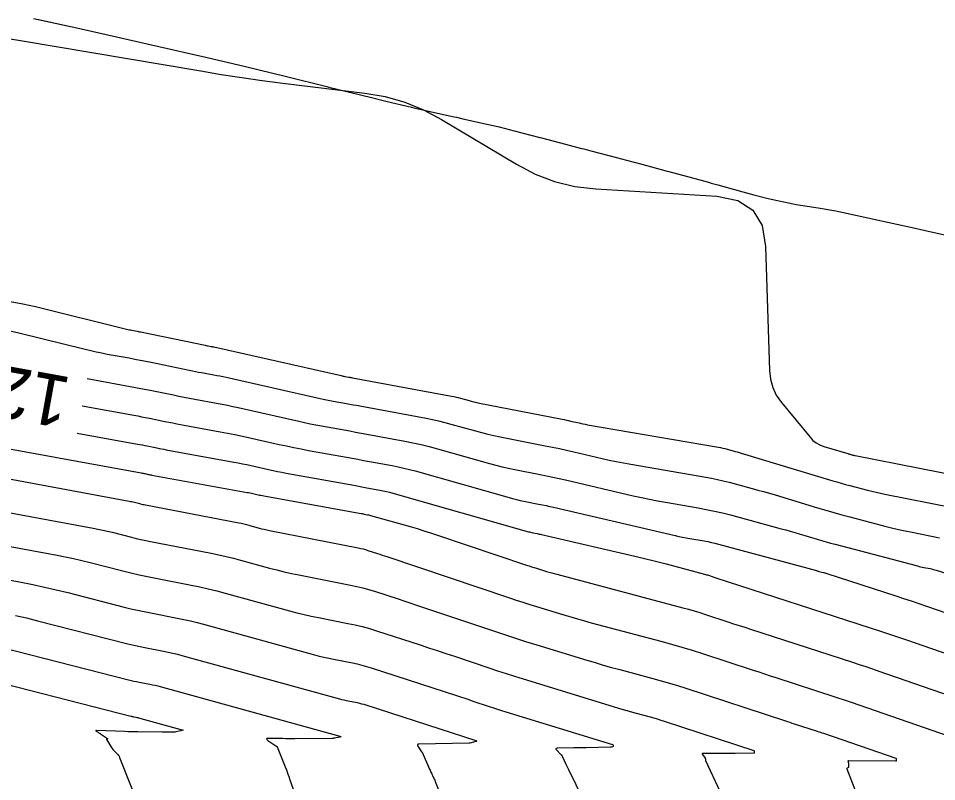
# Model space of a CAD drawing. Extents: x 658976 to 668721, y 639543 to 647196.
# Drawn here: x 662336.7 to 662443.4, y 642458.7 to 642547.4 of the extents above; entities that cross this region are included whole.
import ezdxf

# ---------------------------------------------------------------- set-up
doc = ezdxf.new("R2010")
doc.units = 0
for name, color, linetype in [('Ex_Contour Labels', 7, 'Continuous'), ('Ex_Major Contours', 7, 'Continuous'), ('Ex_Minor Contours', 7, 'Continuous'), ('R_Ramp 20 Degree Des Ls', 7, 'Continuous'), ('R_Ramp 20 Degree_Min Ls', 7, 'Continuous')]:
    doc.layers.add(name, color=color, linetype=linetype)

msp = doc.modelspace()

# ---------------------------------------------------------------- linework, layer by layer
at = {"layer": 'Ex_Major Contours'}
for points in [[(662344.16, 642502.39), (662350.15, 642501.3), (662350.61, 642501.22), (662351.06, 642501.13), (662351.51, 642501.04), (662351.96, 642500.95), (662353.77, 642500.58), (662354.22, 642500.49), (662354.68, 642500.4), (662355.13, 642500.31), (662355.58, 642500.22), (662360.18, 642499.39), (662361.04, 642499.23), (662361.9, 642499.06), (662362.76, 642498.88), (662363.61, 642498.69), (662367.02, 642497.92), (662367.88, 642497.73), (662368.74, 642497.55), (662369.59, 642497.38), (662370.45, 642497.22), (662374.85, 642496.43), (662375.51, 642496.31), (662376.18, 642496.19), (662376.85, 642496.06), (662377.52, 642495.94), (662380.18, 642495.45), (662380.85, 642495.32), (662381.51, 642495.17), (662382.17, 642495.01), (662382.82, 642494.83), (662393.74, 642491.73), (662394.16, 642491.62), (662394.59, 642491.51), (662395.02, 642491.41), (662395.45, 642491.32), (662397.18, 642490.98), (662397.61, 642490.9), (662398.04, 642490.81), (662398.47, 642490.71), (662398.89, 642490.62), (662413.05, 642487.32), (662413.47, 642487.23), (662413.89, 642487.14), (662414.31, 642487.06), (662414.73, 642486.98), (662416.41, 642486.7), (662416.83, 642486.62), (662417.25, 642486.53), (662417.66, 642486.43), (662418.08, 642486.33), (662429.44, 642483.26), (662429.47, 642483.25), (662429.49, 642483.24), (662429.52, 642483.23), (662429.54, 642483.23), (662429.64, 642483.2), (662429.66, 642483.19), (662429.69, 642483.18), (662429.71, 642483.18), (662429.74, 642483.17), (662430.27, 642483.03), (662430.37, 642483), (662430.47, 642482.98), (662430.56, 642482.95), (662430.66, 642482.92), (662438.69, 642480.31), (662439.58, 642480.02), (662440.46, 642479.73), (662441.34, 642479.43), (662442.22, 642479.13), (662445.74, 642477.92)], [(662327.53, 642487.58), (662341.23, 642485.04), (662342.19, 642484.86), (662343.15, 642484.65), (662344.11, 642484.43), (662345.06, 642484.2), (662348.87, 642483.23), (662349.82, 642482.99), (662350.78, 642482.77), (662351.73, 642482.56), (662352.7, 642482.37), (662356.8, 642481.58), (662357.8, 642481.38), (662358.8, 642481.15), (662359.79, 642480.91), (662360.78, 642480.65), (662368.25, 642478.59), (662369.09, 642478.37), (662369.93, 642478.16), (662370.77, 642477.97), (662371.62, 642477.8), (662375.01, 642477.13), (662375.85, 642476.95), (662376.69, 642476.75), (662377.52, 642476.52), (662378.35, 642476.27), (662383.4, 642474.63), (662384.4, 642474.3), (662385.4, 642473.97), (662386.4, 642473.64), (662387.4, 642473.31), (662391.39, 642471.96), (662392.39, 642471.63), (662393.39, 642471.31), (662394.39, 642470.99), (662395.4, 642470.68), (662406.86, 642467.16), (662407.27, 642467.04), (662407.68, 642466.92), (662408.09, 642466.8), (662408.5, 642466.69), (662410.14, 642466.26), (662410.55, 642466.14), (662410.95, 642466.03), (662411.36, 642465.9), (662411.76, 642465.77), (662422.17, 642462.36), (662422.19, 642462.35), (662422.2, 642462.33), (662422.21, 642462.31), (662422.21, 642462.29), (662422.2, 642462.07), (662422.2, 642462.05), (662422.19, 642462.05), (662422.19, 642462.04), (662422.18, 642462.04), (662420.02, 642462.03), (662419.65, 642462.03), (662419.29, 642462.03), (662418.93, 642462.03), (662418.56, 642462.03), (662416.29, 642462.03), (662416.21, 642462.02), (662416.18, 642462), (662416.18, 642461.95), (662416.21, 642461.88), (662416.52, 642461.46), (662416.54, 642461.44), (662416.54, 642461.42), (662416.55, 642461.4), (662416.55, 642461.38), (662416.55, 642461.29), (662416.55, 642461.27), (662416.56, 642461.25), (662416.56, 642461.23), (662416.57, 642461.21), (662418.24, 642457.63)]]:
    msp.add_lwpolyline(points, dxfattribs=at)
at = {"layer": 'Ex_Minor Contours'}
for points in [[(662335.79, 642545.03), (662337, 642544.84), (662357.93, 642541.28), (662360.3, 642540.89), (662362.68, 642540.52), (662365.06, 642540.19), (662367.45, 642539.88), (662377, 642538.72), (662379.35, 642538.31), (662381.62, 642537.66), (662383.8, 642536.78), (662385.91, 642535.66), (662394.59, 642530.45), (662396.77, 642529.31), (662399.04, 642528.45), (662401.39, 642527.88), (662403.84, 642527.59), (662417.89, 642526.74), (662420.31, 642526.25), (662422.06, 642525.11), (662423.14, 642523.33), (662423.55, 642520.9), (662423.99, 642506.48), (662424.1, 642505.47), (662424.37, 642504.52), (662424.79, 642503.63), (662425.38, 642502.79), (662428.71, 642498.74), (662429.05, 642498.38), (662429.43, 642498.08), (662429.85, 642497.85), (662430.32, 642497.67), (662433.08, 642496.84), (662433.15, 642496.82), (662433.22, 642496.8), (662433.29, 642496.78), (662433.36, 642496.76), (662433.65, 642496.68), (662433.72, 642496.67), (662433.79, 642496.65), (662433.86, 642496.63), (662433.94, 642496.62), (662448.9, 642493.67)], [(662335.79, 642514.52), (662337.26, 642514.24), (662338.71, 642513.91), (662349.29, 642511.3), (662349.44, 642511.26), (662349.59, 642511.23), (662349.75, 642511.2), (662349.9, 642511.17), (662350.52, 642511.06), (662350.67, 642511.03), (662350.82, 642511), (662350.98, 642510.97), (662351.13, 642510.94), (662358.45, 642509.42), (662358.53, 642509.41), (662358.61, 642509.39), (662358.7, 642509.37), (662358.78, 642509.36), (662359.12, 642509.3), (662359.2, 642509.28), (662359.29, 642509.26), (662359.37, 642509.25), (662359.46, 642509.23), (662374.23, 642505.9), (662374.34, 642505.88), (662374.45, 642505.85), (662374.56, 642505.83), (662374.67, 642505.81), (662375.12, 642505.73), (662375.23, 642505.71), (662375.34, 642505.69), (662375.45, 642505.67), (662375.57, 642505.65), (662387.07, 642503.52), (662387.33, 642503.47), (662387.59, 642503.41), (662387.84, 642503.35), (662388.09, 642503.28), (662389.1, 642503), (662389.35, 642502.93), (662389.6, 642502.86), (662389.85, 642502.81), (662390.11, 642502.75), (662399.9, 642500.84), (662400.15, 642500.79), (662400.4, 642500.74), (662400.64, 642500.68), (662400.89, 642500.63), (662401.87, 642500.4), (662402.11, 642500.34), (662402.36, 642500.29), (662402.6, 642500.25), (662402.85, 642500.2), (662417.83, 642497.63), (662418.08, 642497.59), (662418.32, 642497.54), (662418.56, 642497.48), (662418.8, 642497.42), (662419.76, 642497.16), (662420, 642497.1), (662420.24, 642497.03), (662420.48, 642496.96), (662420.72, 642496.89), (662431.34, 642493.69), (662431.84, 642493.55), (662432.34, 642493.4), (662432.84, 642493.26), (662433.35, 642493.13), (662435.37, 642492.6), (662435.88, 642492.47), (662436.38, 642492.35), (662436.89, 642492.23), (662437.4, 642492.13), (662445.26, 642490.58)], [(662335.6, 642511.13), (662336.8, 642510.86), (662344.51, 642508.96), (662345.15, 642508.81), (662345.78, 642508.67), (662346.42, 642508.53), (662347.06, 642508.41), (662349.62, 642507.95), (662350.26, 642507.83), (662350.9, 642507.71), (662351.54, 642507.58), (662352.18, 642507.45), (662356.59, 642506.54), (662356.95, 642506.46), (662357.3, 642506.39), (662357.66, 642506.32), (662358.02, 642506.26), (662359.45, 642506), (662359.8, 642505.93), (662360.16, 642505.86), (662360.51, 642505.79), (662360.87, 642505.71), (662371.78, 642503.25), (662372.16, 642503.17), (662372.54, 642503.09), (662372.93, 642503.01), (662373.31, 642502.94), (662374.85, 642502.66), (662375.24, 642502.59), (662375.62, 642502.52), (662376.01, 642502.45), (662376.39, 642502.38), (662384.11, 642500.95), (662384.83, 642500.81), (662385.56, 642500.65), (662386.27, 642500.47), (662386.99, 642500.28), (662389.84, 642499.47), (662390.55, 642499.28), (662391.27, 642499.1), (662391.99, 642498.93), (662392.71, 642498.78), (662397.95, 642497.76), (662398.78, 642497.59), (662399.61, 642497.42), (662400.43, 642497.24), (662401.26, 642497.05), (662404.55, 642496.28), (662405.38, 642496.1), (662406.2, 642495.92), (662407.03, 642495.76), (662407.87, 642495.61), (662416.6, 642494.12), (662417.28, 642493.99), (662417.96, 642493.85), (662418.63, 642493.69), (662419.31, 642493.52), (662421.99, 642492.8), (662422.66, 642492.61), (662423.32, 642492.43), (662423.99, 642492.23), (662424.66, 642492.04), (662429.59, 642490.55), (662430.53, 642490.27), (662431.46, 642490.01), (662432.39, 642489.75), (662433.33, 642489.5), (662437.4, 642488.43), (662438.18, 642488.23), (662438.97, 642488.04), (662439.76, 642487.87), (662440.56, 642487.7), (662443.74, 642487.08)], [(662344.74, 642505.56), (662349.72, 642504.65), (662350.35, 642504.54), (662350.98, 642504.42), (662351.61, 642504.29), (662352.23, 642504.17), (662354.74, 642503.65), (662355.36, 642503.52), (662355.99, 642503.4), (662356.62, 642503.28), (662357.25, 642503.16), (662359.77, 642502.7), (662360.4, 642502.58), (662361.03, 642502.46), (662361.66, 642502.33), (662362.28, 642502.19), (662369.33, 642500.6), (662369.99, 642500.46), (662370.64, 642500.32), (662371.3, 642500.19), (662371.95, 642500.07), (662374.59, 642499.59), (662375.24, 642499.47), (662375.9, 642499.35), (662376.56, 642499.23), (662377.22, 642499.11), (662381.63, 642498.3), (662382.58, 642498.11), (662383.53, 642497.9), (662384.47, 642497.67), (662385.41, 642497.41), (662391.48, 642495.69), (662392.2, 642495.49), (662392.93, 642495.31), (662393.66, 642495.14), (662394.4, 642494.99), (662397.35, 642494.41), (662398.09, 642494.27), (662398.82, 642494.11), (662399.56, 642493.95), (662400.29, 642493.78), (662408.17, 642491.95), (662409.11, 642491.74), (662410.05, 642491.54), (662410.99, 642491.36), (662411.93, 642491.19), (662415.72, 642490.54), (662416.66, 642490.37), (662417.6, 642490.17), (662418.53, 642489.96), (662419.46, 642489.72), (662425.36, 642488.12), (662425.88, 642487.98), (662426.41, 642487.83), (662426.93, 642487.68), (662427.45, 642487.53), (662429.53, 642486.9), (662430.05, 642486.75), (662430.57, 642486.6), (662431.1, 642486.45), (662431.62, 642486.31), (662441.2, 642483.79), (662441.38, 642483.75), (662441.56, 642483.71), (662441.74, 642483.67), (662441.92, 642483.63), (662442.65, 642483.49), (662442.83, 642483.45), (662443.01, 642483.4), (662443.18, 642483.36), (662443.36, 642483.3), (662446.91, 642482.2)], [(662343.58, 642499.23), (662350.58, 642497.95), (662350.86, 642497.9), (662351.14, 642497.85), (662351.42, 642497.79), (662351.69, 642497.74), (662352.81, 642497.51), (662353.09, 642497.45), (662353.36, 642497.39), (662353.64, 642497.34), (662353.92, 642497.29), (662361.75, 642495.86), (662362.26, 642495.77), (662362.77, 642495.67), (662363.28, 642495.56), (662363.79, 642495.45), (662365.81, 642494.99), (662366.32, 642494.88), (662366.83, 642494.77), (662367.34, 642494.67), (662367.85, 642494.58), (662375.7, 642493.16), (662376.08, 642493.09), (662376.46, 642493.02), (662376.84, 642492.95), (662377.22, 642492.88), (662378.74, 642492.6), (662379.11, 642492.53), (662379.49, 642492.44), (662379.86, 642492.35), (662380.24, 642492.25), (662396, 642487.77), (662396.13, 642487.74), (662396.25, 642487.71), (662396.38, 642487.68), (662396.5, 642487.65), (662397, 642487.56), (662397.13, 642487.53), (662397.25, 642487.5), (662397.38, 642487.48), (662397.5, 642487.45), (662408.85, 642484.81), (662409.64, 642484.62), (662410.43, 642484.43), (662411.21, 642484.23), (662411.99, 642484.03), (662416.46, 642482.84), (662416.57, 642482.81), (662416.68, 642482.78), (662416.79, 642482.75), (662416.9, 642482.71), (662417.33, 642482.57), (662417.44, 642482.53), (662417.55, 642482.5), (662417.65, 642482.46), (662417.76, 642482.43), (662435.71, 642476.61), (662436.76, 642476.27), (662437.82, 642475.91), (662438.88, 642475.56), (662439.93, 642475.2), (662452.65, 642470.8)], [(662330.97, 642498.25), (662351.01, 642494.6), (662351.11, 642494.58), (662351.22, 642494.56), (662351.32, 642494.54), (662351.42, 642494.52), (662351.84, 642494.43), (662351.95, 642494.41), (662352.05, 642494.39), (662352.16, 642494.37), (662352.26, 642494.35), (662363.33, 642492.34), (662363.49, 642492.31), (662363.65, 642492.28), (662363.81, 642492.24), (662363.96, 642492.21), (662364.6, 642492.06), (662364.76, 642492.03), (662364.92, 642492), (662365.08, 642491.96), (662365.24, 642491.93), (662376.56, 642489.89), (662376.65, 642489.87), (662376.74, 642489.85), (662376.83, 642489.84), (662376.92, 642489.82), (662377.29, 642489.75), (662377.38, 642489.74), (662377.47, 642489.72), (662377.56, 642489.69), (662377.65, 642489.67), (662382.25, 642488.36), (662383.05, 642488.13), (662383.84, 642487.89), (662384.63, 642487.64), (662385.42, 642487.38), (662395.76, 642483.9), (662396.06, 642483.81), (662396.35, 642483.71), (662396.64, 642483.62), (662396.93, 642483.53), (662398.11, 642483.17), (662398.4, 642483.08), (662398.7, 642482.99), (662399, 642482.91), (662399.29, 642482.83), (662413.92, 642478.95), (662414.58, 642478.77), (662415.24, 642478.58), (662415.9, 642478.38), (662416.56, 642478.17), (662419.17, 642477.31), (662419.83, 642477.09), (662420.48, 642476.88), (662421.14, 642476.67), (662421.79, 642476.45), (662433.65, 642472.61), (662434.42, 642472.36), (662435.18, 642472.1), (662435.95, 642471.85), (662436.71, 642471.58), (662461.57, 642462.99)], [(662327.73, 642495.38), (662349.59, 642491.33), (662349.75, 642491.3), (662349.91, 642491.27), (662350.07, 642491.23), (662350.23, 642491.19), (662350.86, 642491.03), (662351.02, 642490.99), (662351.18, 642490.95), (662351.34, 642490.92), (662351.5, 642490.89), (662362.33, 642488.81), (662362.63, 642488.75), (662362.93, 642488.68), (662363.22, 642488.61), (662363.52, 642488.53), (662364.71, 642488.2), (662365, 642488.12), (662365.3, 642488.05), (662365.6, 642487.98), (662365.9, 642487.92), (662376.23, 642485.9), (662376.51, 642485.83), (662376.79, 642485.77), (662377.07, 642485.69), (662377.35, 642485.6), (662378.46, 642485.24), (662378.74, 642485.15), (662379.01, 642485.06), (662379.29, 642484.97), (662379.56, 642484.88), (662393.79, 642480.1), (662394.58, 642479.84), (662395.36, 642479.58), (662396.15, 642479.33), (662396.94, 642479.08), (662400.11, 642478.11), (662400.9, 642477.87), (662401.69, 642477.64), (662402.49, 642477.42), (662403.29, 642477.2), (662411.38, 642475.06), (662412.6, 642474.73), (662413.81, 642474.38), (662415.02, 642474.01), (662416.22, 642473.62), (662422.09, 642471.69), (662422.75, 642471.48), (662423.42, 642471.26), (662424.08, 642471.04), (662424.75, 642470.83), (662431.59, 642468.61), (662432.07, 642468.45), (662432.55, 642468.29), (662433.02, 642468.13), (662433.5, 642467.97), (662455.15, 642460.48)], [(662327.63, 642491.48), (662345.41, 642488.19), (662345.97, 642488.08), (662346.53, 642487.96), (662347.09, 642487.83), (662347.64, 642487.7), (662349.86, 642487.13), (662350.42, 642486.99), (662350.98, 642486.86), (662351.54, 642486.74), (662352.1, 642486.63), (662359.15, 642485.27), (662360.01, 642485.1), (662360.86, 642484.91), (662361.71, 642484.7), (662362.55, 642484.48), (662365.92, 642483.55), (662366.77, 642483.33), (662367.62, 642483.12), (662368.47, 642482.92), (662369.32, 642482.75), (662375.34, 642481.57), (662376.05, 642481.42), (662376.74, 642481.25), (662377.43, 642481.06), (662378.12, 642480.85), (662380.84, 642479.96), (662381.53, 642479.74), (662382.21, 642479.52), (662382.89, 642479.29), (662383.57, 642479.06), (662391.82, 642476.29), (662393.1, 642475.87), (662394.38, 642475.45), (662395.66, 642475.04), (662396.95, 642474.64), (662402.78, 642472.85), (662403.73, 642472.57), (662404.69, 642472.29), (662405.65, 642472.02), (662406.61, 642471.76), (662410.46, 642470.74), (662411.42, 642470.47), (662412.38, 642470.2), (662413.33, 642469.91), (662414.28, 642469.6), (662425.84, 642465.81), (662426.1, 642465.72), (662426.35, 642465.64), (662426.61, 642465.55), (662426.87, 642465.47), (662429.54, 642464.6), (662429.72, 642464.54), (662429.91, 642464.48), (662430.09, 642464.42), (662430.28, 642464.36), (662438.67, 642461.46), (662438.69, 642461.44), (662438.71, 642461.43), (662438.72, 642461.41), (662438.72, 642461.38), (662438.71, 642461.16), (662438.7, 642461.15), (662438.7, 642461.14), (662438.69, 642461.14), (662438.68, 642461.14), (662433.17, 642461.17), (662433.14, 642461.16), (662433.12, 642461.15), (662433.11, 642461.13), (662433.12, 642461.1), (662433.15, 642460.97), (662433.16, 642460.94), (662433.17, 642460.9), (662433.17, 642460.87), (662433.17, 642460.84), (662433.18, 642460.4), (662433.18, 642460.4), (662433.02, 642460.31), (662433, 642460.29), (662432.99, 642460.27), (662432.99, 642460.25), (662432.99, 642460.22), (662433.91, 642457.82)], [(662327.42, 642483.68), (662337.05, 642481.9), (662338.41, 642481.63), (662339.77, 642481.35), (662341.13, 642481.04), (662342.48, 642480.7), (662349.04, 642479.02), (662349.8, 642478.83), (662350.57, 642478.66), (662351.34, 642478.49), (662352.11, 642478.34), (662355.2, 642477.74), (662355.97, 642477.59), (662356.73, 642477.42), (662357.5, 642477.23), (662358.26, 642477.03), (662371.14, 642473.48), (662371.69, 642473.33), (662372.24, 642473.2), (662372.79, 642473.07), (662373.34, 642472.96), (662375.55, 642472.53), (662376.1, 642472.41), (662376.65, 642472.28), (662377.19, 642472.13), (662377.73, 642471.96), (662387.65, 642468.74), (662388.12, 642468.59), (662388.6, 642468.43), (662389.08, 642468.27), (662389.55, 642468.11), (662391.45, 642467.47), (662391.93, 642467.32), (662392.4, 642467.16), (662392.88, 642467.01), (662393.36, 642466.86), (662405.77, 642463.05), (662405.79, 642463.04), (662405.81, 642463.03), (662405.82, 642463), (662405.82, 642462.98), (662405.82, 642462.86), (662405.81, 642462.83), (662405.8, 642462.81), (662405.78, 642462.8), (662405.76, 642462.79), (662405.65, 642462.76), (662405.62, 642462.76), (662405.59, 642462.75), (662405.56, 642462.75), (662405.53, 642462.75), (662402.7, 642462.69), (662402.34, 642462.69), (662401.98, 642462.68), (662401.61, 642462.67), (662401.25, 642462.66), (662399.32, 642462.62), (662399.22, 642462.61), (662399.17, 642462.57), (662399.18, 642462.51), (662399.25, 642462.43), (662399.77, 642461.9), (662399.79, 642461.88), (662399.8, 642461.87), (662399.81, 642461.85), (662399.82, 642461.84), (662399.87, 642461.78), (662399.88, 642461.76), (662399.89, 642461.75), (662399.9, 642461.73), (662399.91, 642461.72), (662400.35, 642460.79), (662400.42, 642460.63), (662400.5, 642460.47), (662400.58, 642460.31), (662400.65, 642460.15), (662403.23, 642454.84)], [(662336.39, 642478.05), (662337.68, 642477.76), (662338.96, 642477.44), (662349.29, 642474.8), (662349.82, 642474.67), (662350.36, 642474.54), (662350.9, 642474.43), (662351.44, 642474.32), (662353.6, 642473.9), (662354.14, 642473.8), (662354.67, 642473.68), (662355.21, 642473.55), (662355.74, 642473.4), (662374.03, 642468.36), (662374.29, 642468.3), (662374.54, 642468.23), (662374.8, 642468.17), (662375.06, 642468.12), (662376.1, 642467.92), (662376.35, 642467.86), (662376.61, 642467.8), (662376.86, 642467.73), (662377.12, 642467.65), (662389.9, 642463.51), (662389.97, 642463.47), (662389.99, 642463.45), (662389.97, 642463.42), (662389.89, 642463.39), (662389.19, 642463.22), (662389.17, 642463.22), (662389.16, 642463.21), (662389.14, 642463.21), (662389.12, 642463.21), (662383.25, 642463.09), (662383.15, 642463.08), (662383.09, 642463.03), (662383.09, 642462.96), (662383.14, 642462.87), (662383.58, 642462.22), (662383.58, 642462.22), (662383.59, 642462.21), (662383.59, 642462.21), (662383.6, 642462.2), (662383.63, 642462.18), (662383.63, 642462.17), (662383.64, 642462.17), (662383.64, 642462.16), (662383.65, 642462.15), (662384.51, 642460.19), (662384.56, 642460.07), (662384.61, 642459.95), (662384.67, 642459.84), (662384.72, 642459.72), (662384.94, 642459.25), (662385, 642459.14), (662385.05, 642459.02), (662385.1, 642458.9), (662385.15, 642458.78), (662387.8, 642452.1)], [(662334.85, 642474.34), (662349.54, 642470.58), (662349.85, 642470.5), (662350.15, 642470.43), (662350.46, 642470.37), (662350.77, 642470.3), (662352, 642470.07), (662352.31, 642470), (662352.61, 642469.94), (662352.92, 642469.86), (662353.22, 642469.78), (662374.1, 642464.03), (662374.19, 642463.99), (662374.22, 642463.96), (662374.19, 642463.94), (662374.1, 642463.91), (662373.39, 642463.78), (662373.38, 642463.77), (662373.36, 642463.77), (662373.34, 642463.77), (662373.33, 642463.76), (662373.26, 642463.75), (662373.24, 642463.75), (662373.23, 642463.75), (662373.21, 642463.74), (662373.19, 642463.74), (662368.86, 642463.73), (662368.51, 642463.73), (662368.16, 642463.73), (662367.81, 642463.73), (662367.46, 642463.74), (662365.77, 642463.75), (662365.62, 642463.74), (662365.56, 642463.7), (662365.59, 642463.63), (662365.7, 642463.54), (662366.66, 642462.9), (662366.67, 642462.89), (662366.69, 642462.88), (662366.71, 642462.87), (662366.72, 642462.86), (662366.82, 642462.8), (662366.82, 642462.8), (662366.83, 642462.8), (662366.83, 642462.79), (662366.82, 642462.79), (662366.82, 642462.78), (662366.81, 642462.77), (662366.81, 642462.77), (662366.81, 642462.77), (662366.81, 642462.77), (662367.72, 642460.48), (662367.87, 642460.1), (662368.01, 642459.72), (662368.15, 642459.33), (662368.29, 642458.95), (662369.12, 642456.58)], [(662330.74, 642471.23), (662349.79, 642466.35), (662349.87, 642466.34), (662349.95, 642466.32), (662350.02, 642466.3), (662350.1, 642466.29), (662350.4, 642466.23), (662350.48, 642466.21), (662350.55, 642466.2), (662350.63, 642466.18), (662350.7, 642466.16), (662355.87, 642464.74), (662355.89, 642464.73), (662355.89, 642464.72), (662355.89, 642464.71), (662355.86, 642464.71), (662355.74, 642464.68), (662355.71, 642464.68), (662355.68, 642464.67), (662355.65, 642464.67), (662355.62, 642464.66), (662355.02, 642464.53), (662354.91, 642464.51), (662354.8, 642464.5), (662354.69, 642464.49), (662354.58, 642464.49), (662354, 642464.49), (662353.86, 642464.49), (662353.73, 642464.49), (662353.6, 642464.49), (662353.46, 642464.49), (662350.6, 642464.52), (662350.22, 642464.52), (662349.85, 642464.53), (662349.47, 642464.54), (662349.1, 642464.55), (662345.81, 642464.68), (662345.75, 642464.67), (662345.73, 642464.66), (662345.74, 642464.64), (662345.79, 642464.6), (662346.04, 642464.44), (662346.1, 642464.4), (662346.16, 642464.36), (662346.23, 642464.32), (662346.29, 642464.28), (662347.1, 642463.76), (662347.11, 642463.74), (662347.11, 642463.73), (662347.11, 642463.72), (662347.09, 642463.71), (662347.01, 642463.68), (662347, 642463.67), (662346.99, 642463.66), (662346.99, 642463.64), (662347, 642463.62), (662347.46, 642462.82), (662347.54, 642462.71), (662347.62, 642462.6), (662347.7, 642462.49), (662347.8, 642462.39), (662348.19, 642462.01), (662348.28, 642461.91), (662348.36, 642461.8), (662348.43, 642461.69), (662348.48, 642461.56), (662352.46, 642451.51)]]:
    msp.add_lwpolyline(points, dxfattribs=at)
at = {"layer": 'R_Ramp 20 Degree Des Ls'}
msp.add_lwpolyline([(662338.5, 642547.39), (662342.99, 642546.4), (662343.19, 642546.36), (662348.13, 642545.26), (662353.07, 642544.13), (662357.8, 642543.04), (662358.01, 642542.99), (662362.95, 642541.83), (662367.89, 642540.63), (662372.59, 642539.48), (662372.82, 642539.42), (662377.76, 642538.2), (662379.44, 642537.78), (662382.42, 642537.06), (662382.69, 642537), (662385.41, 642536.4), (662387.38, 642535.96), (662387.64, 642535.9), (662388.39, 642535.74), (662391.37, 642535.07), (662392.58, 642534.78), (662394.35, 642534.32), (662397.32, 642533.56), (662397.51, 642533.51), (662400.28, 642532.78), (662402.16, 642532.29), (662402.44, 642532.22), (662403.25, 642532.01), (662406.21, 642531.23), (662407.37, 642530.92), (662409.16, 642530.44), (662412.11, 642529.65), (662412.3, 642529.6), (662415.05, 642528.86), (662416.92, 642528.35), (662417.23, 642528.26), (662417.98, 642528.06), (662420.91, 642527.26), (662422.16, 642526.91), (662423.83, 642526.47), (662426.75, 642525.84), (662427.1, 642525.79), (662429.67, 642525.39), (662431.72, 642525.03), (662432.06, 642524.96), (662432.58, 642524.84), (662437, 642523.87), (662440.56, 642523.09), (662441.94, 642522.78), (662446.63, 642521.75)], dxfattribs=at)
at = {"layer": 'R_Ramp 20 Degree_Min Ls'}
msp.add_lwpolyline([(662339.08, 642547.26), (662342.99, 642546.4), (662343.19, 642546.36), (662348.13, 642545.26), (662353.07, 642544.13), (662357.8, 642543.04), (662358.01, 642542.99), (662362.95, 642541.83), (662367.89, 642540.63), (662372.59, 642539.48), (662372.82, 642539.42), (662377.76, 642538.2), (662379.44, 642537.78), (662382.42, 642537.06), (662382.69, 642537), (662385.41, 642536.4), (662387.38, 642535.96), (662387.64, 642535.9), (662388.39, 642535.74), (662391.37, 642535.07), (662392.58, 642534.78), (662394.35, 642534.32), (662397.32, 642533.56), (662397.51, 642533.51), (662400.28, 642532.78), (662402.16, 642532.29), (662402.44, 642532.22), (662403.25, 642532.01), (662406.21, 642531.23), (662407.37, 642530.92), (662409.16, 642530.44), (662412.11, 642529.65), (662412.3, 642529.6), (662415.05, 642528.86), (662416.92, 642528.35), (662417.23, 642528.26), (662417.98, 642528.06), (662420.91, 642527.26), (662422.16, 642526.91), (662423.83, 642526.47), (662426.75, 642525.84), (662427.1, 642525.79), (662429.67, 642525.39), (662431.72, 642525.03), (662432.06, 642524.96), (662432.58, 642524.84), (662437, 642523.87), (662440.56, 642523.09), (662441.94, 642522.78), (662446.63, 642521.75)], dxfattribs=at)

# ---------------------------------------------------------------- texts
at = {"layer": 'Ex_Contour Labels'}
msp.add_text('1260', height=6, rotation=169.7045, dxfattribs=at).set_placement((662343.06, 642505.64))

doc.saveas('drawing.dxf')
